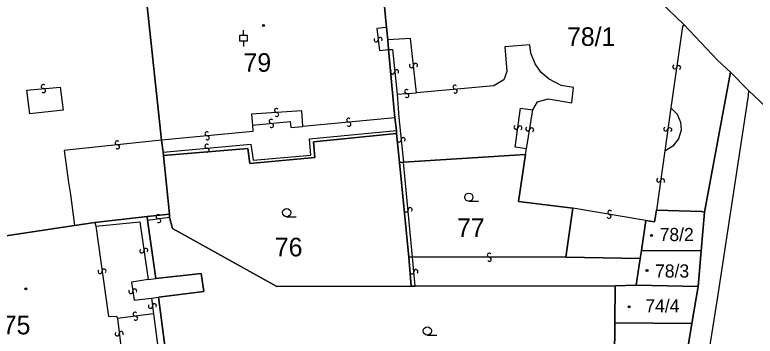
# Model space of a CAD drawing. Extents: x -600309 to -598967, y -1161267 to -1160292.
# Drawn here: x -599124.5 to -599056.7, y -1160461.9 to -1160432.5 of the extents above; entities that cross this region are included whole.
import ezdxf

# ---------------------------------------------------------------- set-up
doc = ezdxf.new("R2010")
doc.units = 0
for name, color, linetype in [('Level 1', 7, 'Continuous'), ('Level 13', 7, 'Continuous'), ('Level 3', 7, 'Continuous'), ('Level 4', 7, 'Continuous'), ('Level 5', 7, 'Continuous'), ('Level 60', 7, 'Continuous')]:
    doc.layers.add(name, color=color, linetype=linetype)

msp = doc.modelspace()

# ---------------------------------------------------------------- linework, layer by layer
at = {"layer": 'Level 1'}
for points in [[(-599050.88, -1160445.47), (-599057.32, -1160439.4), (-599058.97, -1160437.72), (-599060.12, -1160436.66), (-599063.23, -1160433.36), (-599071.9, -1160425.02)], [(-599063.23, -1160433.36), (-599071.9, -1160425.02)], [(-599090.48, -1160433.63), (-599091.12, -1160426.95)], [(-599111.08, -1160443.96), (-599112.68, -1160429.1)], [(-599090.35, -1160434.77), (-599090.48, -1160433.63)], [(-599063.23, -1160433.36), (-599060.12, -1160436.66), (-599058.97, -1160437.72)], [(-599090.29, -1160435.64), (-599090.35, -1160434.77)], [(-599089.72, -1160441.9), (-599090.29, -1160435.64)], [(-599061.34, -1160450.53), (-599058.97, -1160437.72)], [(-599057.32, -1160439.4), (-599058.97, -1160437.72)], [(-599056.82, -1160474.22), (-599056.24, -1160470.26), (-599054.86, -1160459.58), (-599052.99, -1160447.69), (-599052.28, -1160446.32), (-599050.88, -1160445.47), (-599057.32, -1160439.4)], [(-599089.57, -1160443.05), (-599089.72, -1160441.9)], [(-599110.9, -1160445.35), (-599103.19, -1160444.71), (-599102.98, -1160446.08), (-599097.04, -1160445.52), (-599097.17, -1160444.11), (-599089.57, -1160443.35)], [(-599089.57, -1160443.35), (-599089.57, -1160443.05)], [(-599089.57, -1160443.35), (-599089.29, -1160446)], [(-599110.92, -1160445.04), (-599111.08, -1160443.96)], [(-599110.9, -1160445.35), (-599110.92, -1160445.04)], [(-599110.35, -1160450.73), (-599110.9, -1160445.35)], [(-599088.92, -1160445.97), (-599077.75, -1160445.26)], [(-599077.75, -1160445.26), (-599078.4, -1160449.55), (-599073.41, -1160450.18)], [(-599089.29, -1160446), (-599088.92, -1160445.97)], [(-599089.29, -1160446), (-599088.42, -1160454.64)], [(-599073.41, -1160450.18), (-599074.04, -1160454.66)], [(-599112.39, -1160450.94), (-599110.35, -1160450.73)], [(-599110.35, -1160450.73), (-599110.36, -1160450.98)], [(-599065.75, -1160450.34), (-599065.92, -1160451.42), (-599066.71, -1160451.3)], [(-599061.34, -1160450.53), (-599061.62, -1160450.48), (-599065.75, -1160450.34)], [(-599061.65, -1160454.09), (-599061.34, -1160450.53)], [(-599119.06, -1160451.75), (-599117.18, -1160451.49)], [(-599117.18, -1160451.49), (-599112.39, -1160450.94)], [(-599112.36, -1160451.28), (-599112.39, -1160450.94)], [(-599111.59, -1160456.61), (-599112.36, -1160451.28)], [(-599110.36, -1160450.98), (-599110.07, -1160452.02), (-599100.52, -1160457.35), (-599088.22, -1160457.31)], [(-599066.71, -1160451.3), (-599067.13, -1160454.05)], [(-599131.8, -1160453.69), (-599119.06, -1160451.75)], [(-599067.13, -1160454.05), (-599067.24, -1160454.79)], [(-599061.65, -1160454.09), (-599067.13, -1160454.05)], [(-599061.94, -1160457.33), (-599061.65, -1160454.09)], [(-599088.42, -1160454.64), (-599088.22, -1160457.31)], [(-599074.04, -1160454.66), (-599067.24, -1160454.79)], [(-599067.24, -1160454.79), (-599067.62, -1160457.23)], [(-599111.35, -1160458.33), (-599107.21, -1160457.8), (-599107.44, -1160456.15), (-599111.59, -1160456.61)], [(-599088.22, -1160457.31), (-599087.84, -1160457.31)], [(-599087.84, -1160457.31), (-599069.52, -1160457.28)], [(-599069.52, -1160457.28), (-599069.55, -1160460.65)], [(-599069.52, -1160457.28), (-599067.62, -1160457.23)], [(-599067.62, -1160457.23), (-599061.94, -1160457.33)], [(-599061.94, -1160457.33), (-599062.5, -1160460.72)], [(-599110.44, -1160465.34), (-599111.35, -1160458.33)], [(-599063.47, -1160464.08), (-599069.58, -1160463.98), (-599069.55, -1160460.65)], [(-599069.55, -1160460.65), (-599062.5, -1160460.72)], [(-599063.06, -1160464.08), (-599062.5, -1160460.72)]]:
    msp.add_lwpolyline(points, dxfattribs=at)
at = {"layer": 'Level 13'}
for centre, start, end in [((-599091.057, -1160434.731), 313.90058, 185.99857), ((-599091.423, -1160434.77), 133.68612, 6.27612), ((-599088.194, -1160437.138), 133.59856, 5.69656), ((-599087.827, -1160437.101), 313.38411, 185.97411), ((-599064.082, -1160437.243), 118.98511, 351.57511), ((-599063.718, -1160437.298), 299.19957, 171.29756), ((-599089.913, -1160437.718), 133.14546, 5.73546), ((-599089.546, -1160437.682), 313.35991, 185.45791), ((-599121.915, -1160439.046), 42.41518, 274.51318), ((-599121.885, -1160439.413), 222.20073, 94.79073), ((-599088.634, -1160439.496), 42.21673, 274.31473), ((-599084.206, -1160439.097), 42.30905, 274.89905), ((-599084.175, -1160439.464), 222.5235, 94.6215), ((-599088.605, -1160439.863), 222.00228, 94.59228), ((-599100.552, -1160441.236), 41.01369, 273.60369), ((-599101.036, -1160442.226), 42.96887, 275.06686), ((-599100.529, -1160441.604), 221.22814, 93.32614), ((-599093.947, -1160442.127), 42.65319, 275.24319), ((-599101.003, -1160442.593), 222.75441, 95.34441), ((-599093.914, -1160442.494), 222.86765, 94.96565), ((-599078.622, -1160442.773), 119.53576, 351.63376), ((-599078.258, -1160442.826), 299.3213, 171.9113), ((-599106.917, -1160443.367), 42.76694, 275.35694), ((-599077.542, -1160442.928), 117.83235, 349.93035), ((-599077.179, -1160442.991), 297.6179, 170.2079), ((-599064.892, -1160442.934), 119.17147, 351.76147), ((-599064.528, -1160442.987), 299.38592, 171.48392), ((-599115.138, -1160444.197), 43.15622, 275.74622), ((-599106.884, -1160443.734), 222.9814, 95.0794), ((-599089.323, -1160443.939), 133.28365, 5.87365), ((-599088.956, -1160443.902), 313.49811, 185.5961), ((-599115.102, -1160444.564), 223.37068, 95.46868), ((-599106.925, -1160444.496), 42.5736, 274.6716), ((-599106.894, -1160444.863), 222.35915, 94.94915), ((-599065.542, -1160447.603), 119.07258, 351.66258), ((-599065.178, -1160447.658), 299.28704, 171.38503), ((-599088.684, -1160450.336), 132.88764, 4.98564), ((-599088.317, -1160450.303), 312.67319, 185.26319), ((-599111.386, -1160450.947), 45.9035, 278.0015), ((-599070.092, -1160450.922), 207.88268, 79.98068), ((-599070.029, -1160450.559), 27.66822, 260.25822), ((-599111.333, -1160451.312), 225.68904, 98.27904), ((-599112.882, -1160454.086), 135.45542, 8.04542), ((-599112.517, -1160454.035), 315.66988, 187.76788), ((-599081.059, -1160454.476), 37.19909, 269.78909), ((-599081.062, -1160454.844), 217.41354, 89.51154), ((-599116.712, -1160455.975), 135.17153, 7.76153), ((-599116.347, -1160455.926), 315.38599, 187.48398), ((-599088.144, -1160456.005), 132.56716, 4.66516), ((-599087.777, -1160455.974), 312.35271, 184.94271), ((-599113.902, -1160457.797), 135.87803, 8.46803), ((-599113.537, -1160457.744), 316.09248, 188.19048), ((-599112.103, -1160459.154), 134.77935, 7.36935), ((-599111.737, -1160459.107), 314.99381, 187.0918), ((-599113.494, -1160459.877), 44.75292, 277.34292), ((-599113.447, -1160460.243), 224.96738, 97.06538), ((-599115.133, -1160461.682), 134.41147, 7.00147), ((-599114.767, -1160461.638), 314.62593, 186.72393)]:
    msp.add_arc(centre, 0.184, start, end, dxfattribs=at)
at = {"layer": 'Level 3'}
for points in [[(-599090.48, -1160433.63), (-599091.35, -1160433.74), (-599091.12, -1160435.75), (-599090.29, -1160435.64)], [(-599063.23, -1160433.36), (-599063.36, -1160433.55), (-599064.43, -1160441)], [(-599087.74, -1160439.6), (-599088.28, -1160434.65), (-599090.35, -1160434.77)], [(-599077.06, -1160441.18), (-599076.64, -1160440.44), (-599075.67, -1160440.15), (-599073.51, -1160440.53), (-599073.34, -1160439.14), (-599074.47, -1160438.93), (-599075.58, -1160438.35), (-599076.3, -1160437.74), (-599076.86, -1160436.95), (-599077.27, -1160435.99), (-599077.35, -1160435.21), (-599079.64, -1160435.42), (-599079.44, -1160437.66), (-599079.73, -1160438.44), (-599080.64, -1160438.96), (-599087.74, -1160439.6)], [(-599090.29, -1160435.64), (-599089.94, -1160435.65), (-599089.51, -1160439.75)], [(-599120.37, -1160439.09), (-599120.1, -1160441.21), (-599123.15, -1160441.54), (-599123.43, -1160439.36), (-599120.37, -1160439.09)], [(-599089.51, -1160439.75), (-599087.74, -1160439.6)], [(-599089.51, -1160439.75), (-599089.36, -1160441.87), (-599088.92, -1160445.97)], [(-599057.32, -1160439.4), (-599057.34, -1160439.86), (-599060.16, -1160458.28), (-599071.8, -1160531.27), (-599072.86, -1160536.02), (-599075.06, -1160543.6), (-599077.33, -1160551.48)], [(-599098.14, -1160442.71), (-599098.18, -1160442.15), (-599098.24, -1160441.26), (-599102.84, -1160441.57), (-599102.76, -1160442.58)], [(-599077.66, -1160444.75), (-599078.68, -1160444.58), (-599078.19, -1160441.02), (-599077.06, -1160441.18)], [(-599077.66, -1160444.75), (-599077.06, -1160441.18)], [(-599064.43, -1160441), (-599064.98, -1160444.92)], [(-599064.43, -1160441), (-599063.87, -1160441.56), (-599063.54, -1160442.3), (-599063.5, -1160443.03), (-599063.73, -1160443.83), (-599064.25, -1160444.5), (-599064.88, -1160444.88), (-599064.98, -1160444.92)], [(-599089.72, -1160441.9), (-599098.14, -1160442.71)], [(-599102.76, -1160442.58), (-599102.73, -1160443.14), (-599111.08, -1160443.96)], [(-599102.76, -1160442.58), (-599099.29, -1160442.24), (-599099.23, -1160442.8), (-599098.14, -1160442.71)], [(-599110.92, -1160445.04), (-599102.9, -1160444.31), (-599102.69, -1160445.78), (-599097.42, -1160445.31), (-599097.54, -1160443.83), (-599089.57, -1160443.05)], [(-599111.08, -1160443.96), (-599119.17, -1160444.81), (-599119.99, -1160444.9), (-599119.59, -1160447.81), (-599119.43, -1160448.91), (-599119.06, -1160451.75)], [(-599077.75, -1160445.26), (-599077.66, -1160444.75)], [(-599064.98, -1160444.92), (-599065.75, -1160450.34)], [(-599088.08, -1160454.67), (-599088.92, -1160445.97)], [(-599066.71, -1160451.3), (-599073.41, -1160450.18)], [(-599117.18, -1160451.49), (-599117.11, -1160451.83)], [(-599117.11, -1160451.83), (-599113.08, -1160451.42), (-599112.31, -1160456.7)], [(-599112.36, -1160451.28), (-599110.36, -1160450.98)], [(-599117.11, -1160451.83), (-599115.95, -1160460.07), (-599115.19, -1160460.05), (-599115.12, -1160460.28)], [(-599088.08, -1160454.67), (-599088.42, -1160454.64)], [(-599074.04, -1160454.66), (-599088.08, -1160454.67)], [(-599087.84, -1160457.31), (-599088.08, -1160454.67)], [(-599112.31, -1160456.7), (-599113.84, -1160456.95), (-599113.59, -1160458.58), (-599112.01, -1160458.42)], [(-599112.31, -1160456.7), (-599111.59, -1160456.61)], [(-599112.01, -1160458.42), (-599111.35, -1160458.33)], [(-599112.01, -1160458.42), (-599111.82, -1160459.84)], [(-599111.82, -1160459.84), (-599115.12, -1160460.28)], [(-599115.12, -1160460.28), (-599114.77, -1160463.03)], [(-599111.82, -1160459.84), (-599111.09, -1160465.42)]]:
    msp.add_lwpolyline(points, dxfattribs=at)
at = {"layer": 'Level 5'}
for p, q in [((-599103.57, -1160434.37), (-599103.57, -1160433.871)), ((-599103.57, -1160434.87), (-599103.57, -1160435.369)), ((-599082.93, -1160449.54), (-599082.055, -1160449.54)), ((-599099.62, -1160450.95), (-599098.745, -1160450.95)), ((-599086.74, -1160461.78), (-599085.865, -1160461.78))]:
    msp.add_line(p, q, dxfattribs=at)
msp.add_lwpolyline([(-599103.945, -1160434.87), (-599103.195, -1160434.87), (-599103.195, -1160434.37), (-599103.945, -1160434.37)], close=True, dxfattribs=at)
for centre, radius in [((-599101.75, -1160433.45), 0.09), ((-599101.75, -1160433.45), 0.0521), ((-599082.93, -1160449.165), 0.375), ((-599099.62, -1160450.575), 0.375), ((-599066.2, -1160452.66), 0.09), ((-599066.2, -1160452.66), 0.0521), ((-599066.62, -1160455.88), 0.09), ((-599066.62, -1160455.88), 0.0521), ((-599123.5, -1160457.55), 0.09), ((-599123.5, -1160457.55), 0.0521), ((-599068.25, -1160459.19), 0.09), ((-599068.25, -1160459.19), 0.0521), ((-599086.74, -1160461.405), 0.375)]:
    msp.add_circle(centre, radius, dxfattribs=at)
at = {"layer": 'Level 60'}
for points in [[(-599071.9, -1160425.02), (-599063.23, -1160433.36), (-599060.12, -1160436.66), (-599058.97, -1160437.72), (-599061.34, -1160450.53), (-599061.62, -1160450.48), (-599065.75, -1160450.34), (-599065.92, -1160451.42), (-599066.71, -1160451.3), (-599067.13, -1160454.05), (-599067.24, -1160454.79), (-599074.04, -1160454.66), (-599073.41, -1160450.18), (-599078.4, -1160449.55), (-599077.75, -1160445.26), (-599088.92, -1160445.97), (-599089.29, -1160446), (-599089.57, -1160443.35), (-599089.57, -1160443.05), (-599089.72, -1160441.9), (-599090.29, -1160435.64), (-599090.35, -1160434.77), (-599090.48, -1160433.63), (-599091.12, -1160426.95)], [(-599019.19, -1160507.28), (-599021.26, -1160500.03), (-599022.4, -1160496.76), (-599025.35, -1160488.13), (-599027.09, -1160483.61), (-599029.88, -1160476.78), (-599033.43, -1160469.16), (-599035.25, -1160465.83), (-599039.94, -1160457.26), (-599043.49, -1160451.15), (-599045.97, -1160448.03), (-599047.37, -1160446.27), (-599049.18, -1160445.46), (-599050.88, -1160445.47), (-599057.32, -1160439.4), (-599058.97, -1160437.72), (-599060.12, -1160436.66), (-599063.23, -1160433.36), (-599071.9, -1160425.02)], [(-599063.06, -1160464.08), (-599062.5, -1160460.72), (-599061.94, -1160457.33), (-599061.65, -1160454.09), (-599061.34, -1160450.53), (-599058.97, -1160437.72), (-599057.32, -1160439.4), (-599050.88, -1160445.47)]]:
    msp.add_lwpolyline(points, dxfattribs=at)
for points in [[(-599103.19, -1160444.71), (-599110.9, -1160445.35), (-599110.92, -1160445.04), (-599111.08, -1160443.96), (-599112.68, -1160429.1), (-599112.24, -1160429.02), (-599103.68, -1160428.16), (-599103.69, -1160427.89), (-599099.8, -1160427.51), (-599099.78, -1160427.84), (-599091.5, -1160426.99), (-599091.12, -1160426.95), (-599090.48, -1160433.63), (-599090.35, -1160434.77), (-599090.29, -1160435.64), (-599089.72, -1160441.9), (-599089.57, -1160443.05), (-599089.57, -1160443.35), (-599097.17, -1160444.11), (-599097.04, -1160445.52), (-599102.98, -1160446.08)], [(-599110.35, -1160450.73), (-599112.39, -1160450.94), (-599117.18, -1160451.49), (-599119.06, -1160451.75), (-599131.8, -1160453.69), (-599133.16, -1160442.88), (-599133.35, -1160442.91), (-599134.02, -1160437.67), (-599133.82, -1160437.65), (-599134.61, -1160431.32), (-599134.25, -1160431.33), (-599128.3, -1160430.68), (-599128.33, -1160429.85), (-599124.39, -1160429.45), (-599124.23, -1160430.29), (-599112.68, -1160429.1), (-599111.08, -1160443.96), (-599110.92, -1160445.04), (-599110.9, -1160445.35)], [(-599110.36, -1160450.98), (-599110.35, -1160450.73), (-599110.9, -1160445.35), (-599103.19, -1160444.71), (-599102.98, -1160446.08), (-599097.04, -1160445.52), (-599097.17, -1160444.11), (-599089.57, -1160443.35), (-599089.29, -1160446), (-599088.42, -1160454.64), (-599088.22, -1160457.31), (-599100.52, -1160457.35), (-599110.07, -1160452.02)], [(-599087.84, -1160457.31), (-599088.22, -1160457.31), (-599088.42, -1160454.64), (-599089.29, -1160446), (-599088.92, -1160445.97), (-599077.75, -1160445.26), (-599078.4, -1160449.55), (-599073.41, -1160450.18), (-599074.04, -1160454.66), (-599067.24, -1160454.79), (-599067.62, -1160457.23), (-599069.52, -1160457.28)], [(-599106.64, -1160464.86), (-599110.44, -1160465.34), (-599111.35, -1160458.33), (-599107.21, -1160457.8), (-599107.44, -1160456.15), (-599111.59, -1160456.61), (-599112.36, -1160451.28), (-599112.39, -1160450.94), (-599110.35, -1160450.73), (-599110.36, -1160450.98), (-599110.07, -1160452.02), (-599100.52, -1160457.35), (-599088.22, -1160457.31), (-599087.84, -1160457.31), (-599069.52, -1160457.28), (-599069.55, -1160460.65), (-599069.58, -1160463.98), (-599063.47, -1160464.08), (-599063.06, -1160464.08), (-599063.23, -1160465.89), (-599063.73, -1160465.82), (-599069.26, -1160464.99), (-599069.64, -1160467.6), (-599098.9, -1160467.37)], [(-599061.34, -1160450.53), (-599061.65, -1160454.09), (-599067.13, -1160454.05), (-599066.71, -1160451.3), (-599065.92, -1160451.42), (-599065.75, -1160450.34), (-599061.62, -1160450.48)], [(-599114.41, -1160465.89), (-599130.12, -1160467.94), (-599130.64, -1160464.2), (-599130.43, -1160464.17), (-599131.8, -1160453.69), (-599119.06, -1160451.75), (-599117.18, -1160451.49), (-599112.39, -1160450.94), (-599112.36, -1160451.28), (-599111.59, -1160456.61), (-599107.44, -1160456.15), (-599107.21, -1160457.8), (-599111.35, -1160458.33), (-599110.44, -1160465.34), (-599111.09, -1160465.42), (-599112.46, -1160465.61)], [(-599061.65, -1160454.09), (-599061.94, -1160457.33), (-599067.62, -1160457.23), (-599067.24, -1160454.79), (-599067.13, -1160454.05)], [(-599069.52, -1160457.28), (-599067.62, -1160457.23), (-599061.94, -1160457.33), (-599062.5, -1160460.72), (-599069.55, -1160460.65)], [(-599063.06, -1160464.08), (-599063.47, -1160464.08), (-599069.58, -1160463.98), (-599069.55, -1160460.65), (-599062.5, -1160460.72)]]:
    msp.add_lwpolyline(points, close=True, dxfattribs=at)

# ---------------------------------------------------------------- texts
at = {"layer": 'Level 4'}
for s, height, p in [('78/1', 1.7, (-599073.94, -1160435.32)), ('79', 1.7, (-599103.57, -1160437.69)), ('77', 1.7, (-599084.02, -1160452.81)), ('78/2', 1.2, (-599065.46, -1160453.18)), ('76', 1.7, (-599100.7, -1160454.58)), ('78/3', 1.2, (-599065.88, -1160456.52)), ('74/4', 1.2, (-599066.77, -1160459.71)), ('75', 1.7, (-599125.62, -1160461.72))]:
    msp.add_text(s, height=height, dxfattribs=at).set_placement(p)

doc.saveas('drawing.dxf')
